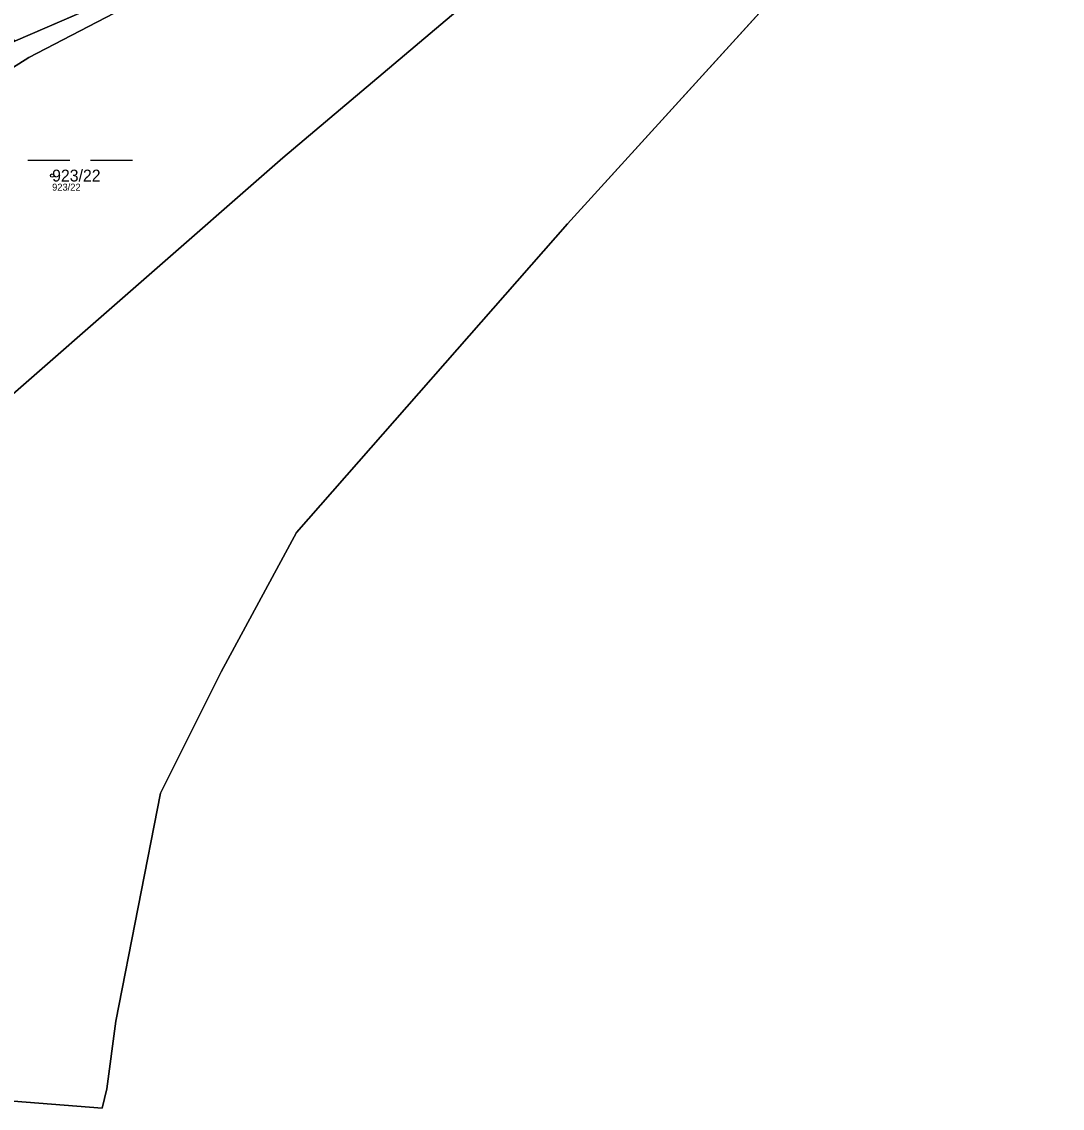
# Model space of a CAD drawing. Extents: x -734504 to -730695, y -1027923 to -1024502.
# Drawn here: x -731565.4 to -731416.1, y -1026913.9 to -1026758 of the extents above; entities that cross this region are included whole.
import ezdxf

# ---------------------------------------------------------------- set-up
doc = ezdxf.new("R2010")
doc.units = 0
for name, color, linetype in [('Definiční body', 7, 'Continuous'), ('Hranice parcel', 7, 'Continuous'), ('Parcelní čísla', 7, 'Continuous'), ('Polygon ku', 7, 'Continuous'), ('Polygon parcely', 7, 'Continuous'), ('Značky kultur', 7, 'Continuous')]:
    doc.layers.add(name, color=color, linetype=linetype)

msp = doc.modelspace()

# ---------------------------------------------------------------- linework, layer by layer
at = {"layer": 'Definiční body'}
msp.add_circle((-731561.06, -1026780.07), 0.25, dxfattribs=at)
at = {"layer": 'Hranice parcel'}
for p, q in [((-731416.13, -1026708.95), (-731487.1, -1026787)), ((-731538.05, -1026748.48), (-731566.3, -1026760.73)), ((-731487.1, -1026787), (-731526, -1026831.3)), ((-731551.9, -1026901.4), (-731553.2, -1026911.1)), ((-731553.2, -1026911.1), (-731553.9, -1026913.9))]:
    msp.add_line(p, q, dxfattribs=at)
for points in [[(-731476.5, -1026734.06), (-731527.96, -1026777.52), (-731568.68, -1026813.09), (-731583.52, -1026828.11), (-731594.51, -1026872.4), (-731598.19, -1026905.45)], [(-731581.64, -1026811.39), (-731592.75, -1026809.29), (-731595.83, -1026795.03), (-731588.36, -1026779.45), (-731573.68, -1026768.95), (-731564.41, -1026763.14), (-731552.14, -1026756.79), (-731538.05, -1026748.48)], [(-731526, -1026831.3), (-731536.8, -1026851.3), (-731545.5, -1026868.7), (-731551.9, -1026901.4)], [(-731553.9, -1026913.9), (-731594.54, -1026910.67), (-731599.57, -1026910.3)]]:
    msp.add_lwpolyline(points, dxfattribs=at)
at = {"layer": 'Polygon ku'}
msp.add_lwpolyline([(-731594.54, -1026910.67), (-731553.9, -1026913.9), (-731553.2, -1026911.1), (-731551.9, -1026901.4), (-731545.5, -1026868.7), (-731536.8, -1026851.3), (-731526, -1026831.3), (-731487.1, -1026787), (-731416.13, -1026708.95)], dxfattribs=at)
at = {"layer": 'Polygon parcely'}
for points in [[(-731535.05, -1026745.01), (-731534.67, -1026733.96), (-731537.48, -1026725.38), (-731538.76, -1026715.34), (-731539.1, -1026670.27), (-731539.24, -1026640.21), (-731543.83, -1026637.33), (-731569.45, -1026691.26), (-731572.24, -1026697.44), (-731579.16, -1026725.3), (-731585.25, -1026749.2), (-731566.3, -1026760.73), (-731538.05, -1026748.48)], [(-731592.75, -1026809.29), (-731595.83, -1026795.03), (-731588.36, -1026779.45), (-731573.68, -1026768.95), (-731564.41, -1026763.14), (-731552.14, -1026756.79), (-731538.05, -1026748.48), (-731566.3, -1026760.73), (-731589.58, -1026775.03), (-731596.22, -1026786.72), (-731599.51, -1026801.8), (-731591.83, -1026817.13), (-731581.64, -1026811.39)]]:
    msp.add_lwpolyline(points, close=True, dxfattribs=at)
for points in [[(-731476.5, -1026734.06), (-731527.96, -1026777.52), (-731568.68, -1026813.09), (-731583.52, -1026828.11), (-731594.51, -1026872.4), (-731598.19, -1026905.45), (-731599.57, -1026910.3), (-731594.54, -1026910.67), (-731553.9, -1026913.9), (-731553.2, -1026911.1), (-731551.9, -1026901.4), (-731545.5, -1026868.7), (-731536.8, -1026851.3), (-731526, -1026831.3), (-731487.1, -1026787), (-731416.13, -1026708.95)], [(-731552.14, -1026756.79), (-731564.41, -1026763.14), (-731573.68, -1026768.95), (-731588.36, -1026779.45), (-731595.83, -1026795.03), (-731592.75, -1026809.29), (-731581.64, -1026811.39), (-731581.05, -1026824.59), (-731584.52, -1026828.21), (-731587.57, -1026833.84), (-731592.7, -1026851.97), (-731596.55, -1026865), (-731599.7, -1026886.75), (-731601.1, -1026893.12), (-731598.19, -1026905.45), (-731594.51, -1026872.4), (-731583.52, -1026828.11), (-731568.68, -1026813.09), (-731527.96, -1026777.52), (-731476.5, -1026734.06)]]:
    msp.add_lwpolyline(points, dxfattribs=at)
at = {"layer": 'Značky kultur'}
for p, q in [((-731564.54, -1026777.87), (-731558.54, -1026777.87)), ((-731555.54, -1026777.87), (-731549.54, -1026777.87))]:
    msp.add_line(p, q, dxfattribs=at)

# ---------------------------------------------------------------- texts
at = {"layer": 'Definiční body'}
msp.add_text('923/22', height=1, dxfattribs=at).set_placement((-731561.06, -1026782.23))
at = {"layer": 'Parcelní čísla'}
msp.add_text('923/22', height=1.7, dxfattribs=at).set_placement((-731561.06, -1026780.92))

doc.saveas('drawing.dxf')
